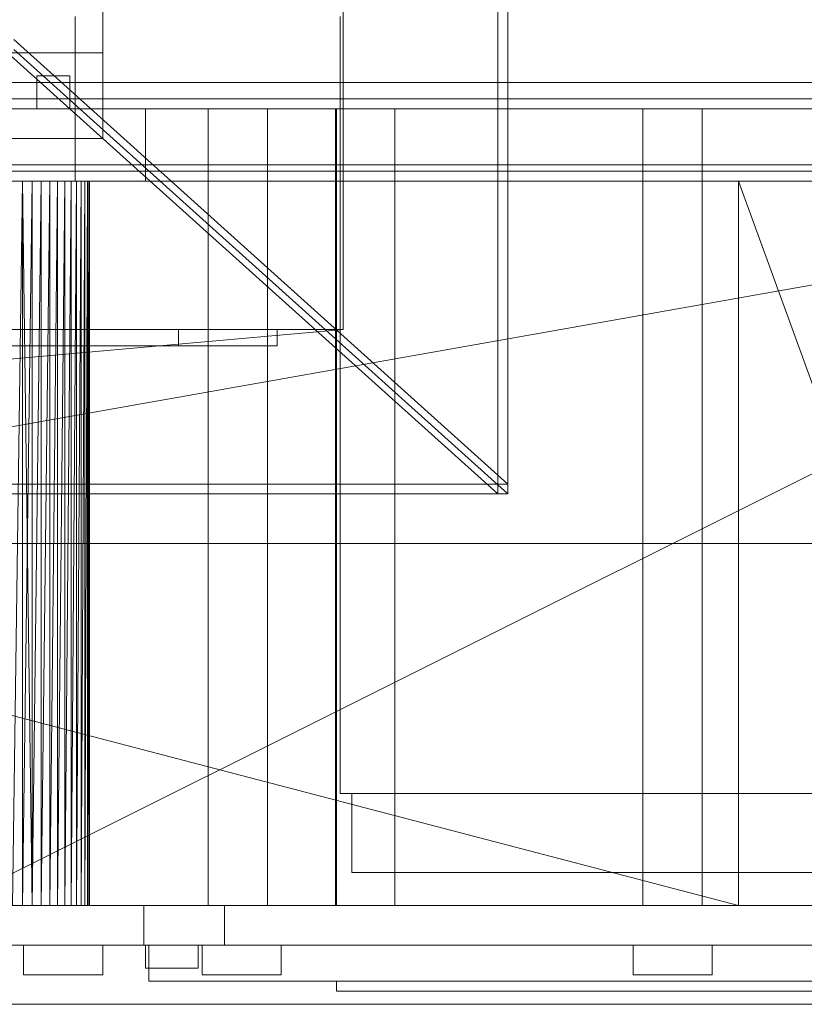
# Model space of a CAD drawing. Header units: millimetres. Extents: x -2233 to 65662, y -50530 to 6847.
# Tile 484 of 656: x 25052 to 25290, y -18460 to -18161. Entities that reach past the tile are written whole.
import ezdxf

# ---------------------------------------------------------------- set-up
doc = ezdxf.new("R2010")
doc.units = ezdxf.units.MM
for name, color, linetype, lineweight in [('superior_briquetadora', 7, 'Continuous', 0), ('superior_C02-briq', 7, 'Continuous', 0), ('superior_C05', 7, 'Continuous', 0)]:
    doc.layers.add(name, color=color, linetype=linetype, lineweight=lineweight)

msp = doc.modelspace()

# ---------------------------------------------------------------- linework, layer by layer
at = {"layer": 'superior_briquetadora'}
for p, q in [((25197.067, -17655), (25197.067, -18305)), ((25200.067, -17655), (25200.067, -18305)), ((25077.067, -17789), (25077.067, -18171)), ((25068.718, -18160), (25068.718, -18210)), ((25149.189, -18160), (25149.189, -18396)), ((25050.067, -18167), (25200.067, -18302)), ((25197.067, -18305), (25047.067, -18170)), ((25050.067, -18170), (25200.067, -18305)), ((24623.067, -18171), (25077.067, -18171)), ((25077.067, -18171), (25051.067, -18171)), ((25077.067, -18171), (25077.067, -18197)), ((25057.067, -18188), (25057.067, -18178)), ((25057.067, -18178), (25067.067, -18178)), ((25067.067, -18178), (25067.067, -18188)), ((25067.067, -18188), (25057.067, -18188)), ((25090.067, -18188), (25091.234, -18188)), ((25090.067, -18188), (25090.067, -18210)), ((25091.234, -18188), (25094.717, -18188)), ((25094.717, -18188), (25100.465, -18188)), ((25100.465, -18188), (25108.395, -18188)), ((25108.395, -18188), (25118.39, -18188)), ((25109.067, -18430), (25109.067, -18188)), ((25109.959, -18188), (25109.067, -18188)), ((25112.456, -18188), (25109.959, -18188)), ((25116.065, -18188), (25112.456, -18188)), ((25120.07, -18188), (25116.065, -18188)), ((25118.39, -18188), (25130.306, -18188)), ((25123.679, -18188), (25120.07, -18188)), ((25126.176, -18188), (25123.679, -18188)), ((25127.067, -18188), (25126.176, -18188)), ((25127.067, -18430), (25127.067, -18188)), ((25130.306, -18188), (25143.968, -18188)), ((25143.968, -18188), (25159.177, -18188)), ((25147.729, -18430), (25147.729, -18188)), ((25148.621, -18188), (25147.729, -18188)), ((25148.067, -18188), (25148.067, -18430)), ((25149.804, -18188), (25148.067, -18188)), ((25151.118, -18188), (25148.621, -18188)), ((25154.955, -18188), (25149.804, -18188)), ((25154.727, -18188), (25151.118, -18188)), ((25158.732, -18188), (25154.727, -18188)), ((25163.345, -18188), (25154.955, -18188)), ((25162.341, -18188), (25158.732, -18188)), ((25159.177, -18188), (25175.712, -18188)), ((25164.838, -18188), (25162.341, -18188)), ((25174.689, -18188), (25163.345, -18188)), ((25165.729, -18188), (25164.838, -18188)), ((25165.729, -18430), (25165.729, -18188)), ((25188.599, -18188), (25174.689, -18188)), ((25175.712, -18188), (25193.331, -18188)), ((25204.602, -18188), (25188.599, -18188)), ((25193.331, -18188), (25211.777, -18188)), ((25222.154, -18188), (25204.602, -18188)), ((25211.777, -18188), (25230.782, -18188)), ((25240.656, -18188), (25222.154, -18188)), ((25230.782, -18188), (25250.067, -18188)), ((25259.479, -18188), (25240.656, -18188)), ((25241.067, -18430), (25241.067, -18188)), ((25241.959, -18188), (25241.067, -18188)), ((25244.456, -18188), (25241.959, -18188)), ((25248.065, -18188), (25244.456, -18188)), ((25252.07, -18188), (25248.065, -18188)), ((25250.067, -18188), (25269.353, -18188)), ((25255.679, -18188), (25252.07, -18188)), ((25258.176, -18188), (25255.679, -18188)), ((25259.067, -18188), (25258.176, -18188)), ((25259.067, -18430), (25259.067, -18188)), ((25277.981, -18188), (25259.479, -18188)), ((25269.353, -18188), (25288.358, -18188)), ((25295.533, -18188), (25277.981, -18188)), ((25288.358, -18188), (25306.804, -18188)), ((25077.067, -18197), (24623.067, -18197)), ((23870.067, -18210), (25830.067, -18210)), ((25470.067, -18210), (24230.067, -18430)), ((25470.067, -18210), (24230.067, -18210)), ((25470.067, -18210), (24243.401, -18210)), ((25746.067, -18210), (24243.401, -18210)), ((24430.067, -18210), (25270.067, -18210)), ((24430.067, -18210), (25270.067, -18430)), ((25270.067, -18210), (24663.302, -18210)), ((25270.067, -18210), (24666.505, -18210)), ((25470.067, -18210), (25030.067, -18210)), ((25052.696, -18210), (25030.067, -18210)), ((25055.624, -18210), (25030.067, -18210)), ((25058.401, -18210), (25030.067, -18210)), ((25061.002, -18210), (25030.067, -18210)), ((25063.402, -18210), (25030.067, -18210)), ((25065.577, -18210), (25030.067, -18210)), ((25350.067, -18210), (25030.067, -18210)), ((25470.067, -18210), (25030.067, -18430)), ((25036.833, -18210), (25270.067, -18210)), ((25040.067, -18210), (25270.067, -18210)), ((25043.302, -18210), (25270.067, -18210)), ((25046.505, -18210), (25270.067, -18210)), ((25046.788, -18210), (25059.697, -18210)), ((25060.338, -18210), (25047.587, -18210)), ((25052.696, -18210), (25049.647, -18430)), ((25052.696, -18210), (25049.647, -18210)), ((25049.647, -18210), (25270.067, -18210)), ((25055.624, -18210), (25052.696, -18430)), ((25052.696, -18210), (25052.696, -18430)), ((25055.624, -18210), (25052.696, -18210)), ((25052.696, -18210), (25270.067, -18210)), ((25052.696, -18210), (25055.624, -18430)), ((25058.401, -18210), (25055.624, -18430)), ((25055.624, -18210), (25055.624, -18430)), ((25058.401, -18210), (25055.624, -18210)), ((25055.624, -18210), (25270.067, -18210)), ((25061.002, -18210), (25058.401, -18430)), ((25058.401, -18210), (25058.401, -18430)), ((25061.002, -18210), (25058.401, -18210)), ((25058.401, -18210), (25270.067, -18210)), ((25059.697, -18210), (25068.718, -18210)), ((25069.074, -18210), (25060.338, -18210)), ((25063.402, -18210), (25061.002, -18430)), ((25061.002, -18210), (25061.002, -18430)), ((25063.402, -18210), (25061.002, -18210)), ((25061.002, -18210), (25270.067, -18210)), ((25065.577, -18210), (25063.402, -18430)), ((25063.402, -18210), (25063.402, -18430)), ((25065.577, -18210), (25063.402, -18210)), ((25063.402, -18210), (25270.067, -18210)), ((25067.506, -18210), (25065.577, -18430)), ((25065.577, -18430), (25065.577, -18210)), ((25067.506, -18210), (25065.577, -18210)), ((25065.577, -18210), (25270.067, -18210)), ((25065.577, -18210), (25350.067, -18210)), ((25069.171, -18210), (25067.506, -18430)), ((25067.506, -18430), (25067.506, -18210)), ((25069.171, -18210), (25067.506, -18210)), ((25067.506, -18210), (25270.067, -18210)), ((25067.506, -18210), (25350.067, -18210)), ((25068.718, -18210), (25072.065, -18210)), ((25072.065, -18210), (25069.074, -18210)), ((25070.556, -18210), (25069.171, -18430)), ((25069.171, -18430), (25069.171, -18210)), ((25070.556, -18210), (25069.171, -18210)), ((25069.171, -18210), (25270.067, -18210)), ((25069.171, -18210), (25350.067, -18210)), ((25071.647, -18210), (25070.556, -18430)), ((25070.556, -18430), (25070.556, -18210)), ((25071.647, -18210), (25070.556, -18210)), ((25070.556, -18210), (25270.067, -18210)), ((25070.556, -18210), (25350.067, -18210)), ((25072.433, -18210), (25071.647, -18430)), ((25071.647, -18430), (25071.647, -18210)), ((25072.433, -18210), (25071.647, -18210)), ((25071.647, -18210), (25270.067, -18210)), ((25071.647, -18210), (25350.067, -18210)), ((25072.909, -18210), (25072.433, -18430)), ((25072.433, -18430), (25072.433, -18210)), ((25072.909, -18210), (25072.433, -18210)), ((25072.433, -18210), (25270.067, -18210)), ((25073.067, -18210), (25072.909, -18430)), ((25072.909, -18430), (25072.909, -18210)), ((25073.067, -18210), (25072.909, -18210)), ((25072.909, -18210), (25270.067, -18210)), ((25073.067, -18430), (25073.067, -18210)), ((25270.067, -18210), (25073.067, -18210)), ((25090.067, -18210), (25091.234, -18210)), ((25091.234, -18210), (25094.717, -18210)), ((25094.717, -18210), (25100.465, -18210)), ((25100.465, -18210), (25108.395, -18210)), ((25108.395, -18210), (25118.39, -18210)), ((25118.39, -18210), (25130.306, -18210)), ((25130.306, -18210), (25143.968, -18210)), ((25143.968, -18210), (25159.177, -18210)), ((25159.177, -18210), (25175.712, -18210)), ((25175.712, -18210), (25193.331, -18210)), ((25193.331, -18210), (25211.777, -18210)), ((25211.777, -18210), (25230.782, -18210)), ((25230.782, -18210), (25250.067, -18210)), ((25250.067, -18210), (25269.353, -18210)), ((25269.353, -18210), (25288.358, -18210)), ((25270.067, -18210), (25350.067, -18210)), ((25270.067, -18430), (25270.067, -18210)), ((25270.067, -18210), (25350.067, -18430)), ((25288.358, -18210), (25306.804, -18210)), ((24570.067, -18255), (25130.067, -18255)), ((25100.067, -18260), (25100.067, -18255)), ((25100.067, -18255), (25130.067, -18255)), ((25130.067, -18255), (25130.067, -18260)), ((25130.067, -18260), (24570.067, -18260)), ((25130.067, -18260), (25100.067, -18260)), ((25200.067, -18302), (24500.067, -18302)), ((25200.067, -18305), (25200.067, -18302)), ((25200.067, -18305), (24500.067, -18305)), ((25200.067, -18305), (25197.067, -18305)), ((23750.067, -18320), (25950.067, -18320)), ((24150.067, -18320), (25800.067, -18320)), ((24150.067, -18320), (25950.067, -18320)), ((25149.189, -18396), (25152.094, -18396)), ((25150.161, -18396), (25149.189, -18396)), ((25154.972, -18396), (25150.161, -18396)), ((25152.094, -18396), (25158.765, -18396)), ((25152.685, -18396), (25155.489, -18396)), ((25152.685, -18396), (25152.685, -18420)), ((25153.623, -18396), (25152.685, -18396)), ((25158.267, -18396), (25153.623, -18396)), ((25163.437, -18396), (25154.972, -18396)), ((25155.489, -18396), (25161.929, -18396)), ((25166.439, -18396), (25158.267, -18396)), ((25158.765, -18396), (25168.944, -18396)), ((25161.929, -18396), (25171.755, -18396)), ((25175.231, -18396), (25163.437, -18396)), ((25177.825, -18396), (25166.439, -18396)), ((25168.944, -18396), (25182.24, -18396)), ((25171.755, -18396), (25184.59, -18396)), ((25189.902, -18396), (25175.231, -18396)), ((25191.987, -18396), (25177.825, -18396)), ((25182.24, -18396), (25198.143, -18396)), ((25184.59, -18396), (25199.942, -18396)), ((25206.884, -18396), (25189.902, -18396)), ((25208.381, -18396), (25191.987, -18396)), ((25198.143, -18396), (25216.042, -18396)), ((25199.942, -18396), (25217.221, -18396)), ((25225.526, -18396), (25206.884, -18396)), ((25226.377, -18396), (25208.381, -18396)), ((25216.042, -18396), (25235.248, -18396)), ((25217.221, -18396), (25235.761, -18396)), ((25245.112, -18396), (25225.526, -18396)), ((25245.283, -18396), (25226.377, -18396)), ((25235.248, -18396), (25255.023, -18396)), ((25235.761, -18396), (25254.852, -18396)), ((25264.887, -18396), (25245.112, -18396)), ((25264.374, -18396), (25245.283, -18396)), ((25254.852, -18396), (25273.758, -18396)), ((25255.023, -18396), (25274.608, -18396)), ((25282.914, -18396), (25264.374, -18396)), ((25284.093, -18396), (25264.887, -18396)), ((25273.758, -18396), (25291.754, -18396)), ((25274.608, -18396), (25293.251, -18396)), ((25300.193, -18396), (25282.914, -18396)), ((25301.992, -18396), (25284.093, -18396)), ((25152.685, -18420), (25155.489, -18420)), ((25153.623, -18420), (25152.685, -18420)), ((25158.267, -18420), (25153.623, -18420)), ((25155.489, -18420), (25161.929, -18420)), ((25166.439, -18420), (25158.267, -18420)), ((25161.929, -18420), (25171.755, -18420)), ((25177.825, -18420), (25166.439, -18420)), ((25171.755, -18420), (25184.59, -18420)), ((25191.987, -18420), (25177.825, -18420)), ((25184.59, -18420), (25199.942, -18420)), ((25208.381, -18420), (25191.987, -18420)), ((25199.942, -18420), (25217.221, -18420)), ((25226.377, -18420), (25208.381, -18420)), ((25217.221, -18420), (25235.761, -18420)), ((25245.283, -18420), (25226.377, -18420)), ((25235.761, -18420), (25254.852, -18420)), ((25264.374, -18420), (25245.283, -18420)), ((25254.852, -18420), (25273.758, -18420)), ((25282.914, -18420), (25264.374, -18420)), ((25273.758, -18420), (25291.754, -18420)), ((25300.193, -18420), (25282.914, -18420)), ((23750.067, -18430), (25950.067, -18430)), ((25830.067, -18430), (23870.067, -18430)), ((23900.067, -18430), (25800.067, -18430)), ((23954.067, -18430), (25456.734, -18430)), ((24230.067, -18430), (25470.067, -18430)), ((24230.067, -18430), (25456.734, -18430)), ((25270.067, -18430), (24430.067, -18430)), ((25030.067, -18430), (25470.067, -18430)), ((25350.067, -18430), (25030.067, -18430)), ((25063.402, -18430), (25030.067, -18430)), ((25030.067, -18430), (25065.577, -18430)), ((25061.002, -18430), (25030.067, -18430)), ((25058.401, -18430), (25030.067, -18430)), ((25055.624, -18430), (25030.067, -18430)), ((25052.696, -18430), (25030.067, -18430)), ((25270.067, -18430), (25036.833, -18430)), ((25040.067, -18430), (25059.22, -18430)), ((25270.067, -18430), (25040.067, -18430)), ((25270.067, -18430), (25043.302, -18430)), ((25270.067, -18430), (25046.505, -18430)), ((25049.533, -18430), (25056.039, -18430)), ((25049.647, -18430), (25052.696, -18430)), ((25270.067, -18430), (25049.647, -18430)), ((25052.696, -18430), (25055.624, -18430)), ((25270.067, -18430), (25052.696, -18430)), ((25055.624, -18430), (25058.401, -18430)), ((25270.067, -18430), (25055.624, -18430)), ((25056.039, -18430), (25064.301, -18430)), ((25058.401, -18430), (25061.002, -18430)), ((25270.067, -18430), (25058.401, -18430)), ((25059.22, -18430), (25077.067, -18430)), ((25061.002, -18430), (25063.402, -18430)), ((25270.067, -18430), (25061.002, -18430)), ((25063.402, -18430), (25065.577, -18430)), ((25270.067, -18430), (25063.402, -18430)), ((25064.301, -18430), (25074.245, -18430)), ((25065.577, -18430), (25067.506, -18430)), ((25350.067, -18430), (25065.577, -18430)), ((25270.067, -18430), (25065.577, -18430)), ((25067.506, -18430), (25069.171, -18430)), ((25350.067, -18430), (25067.506, -18430)), ((25270.067, -18430), (25067.506, -18430)), ((25069.171, -18430), (25070.556, -18430)), ((25350.067, -18430), (25069.171, -18430)), ((25270.067, -18430), (25069.171, -18430)), ((25070.556, -18430), (25071.647, -18430)), ((25350.067, -18430), (25070.556, -18430)), ((25270.067, -18430), (25070.556, -18430)), ((25071.647, -18430), (25072.433, -18430)), ((25071.647, -18430), (25350.067, -18430)), ((25270.067, -18430), (25071.647, -18430)), ((25072.433, -18430), (25072.909, -18430)), ((25270.067, -18430), (25072.433, -18430)), ((25072.909, -18430), (25073.067, -18430)), ((25270.067, -18430), (25072.909, -18430)), ((25270.067, -18430), (25073.067, -18430)), ((25074.245, -18430), (25085.782, -18430)), ((25077.067, -18430), (25092.393, -18430)), ((25085.782, -18430), (25098.807, -18430)), ((25089.567, -18430), (25089.567, -18442)), ((25090.738, -18430), (25089.567, -18430)), ((25094.231, -18430), (25090.738, -18430)), ((25092.393, -18430), (25104.153, -18430)), ((25099.997, -18430), (25094.231, -18430)), ((25098.807, -18430), (25113.202, -18430)), ((25107.952, -18430), (25099.997, -18430)), ((25104.153, -18430), (25111.546, -18430)), ((25117.979, -18430), (25107.952, -18430)), ((25109.959, -18430), (25109.067, -18430)), ((25112.456, -18430), (25109.959, -18430)), ((25111.546, -18430), (25114.067, -18430)), ((25116.065, -18430), (25112.456, -18430)), ((25113.202, -18430), (25128.836, -18430)), ((25114.067, -18430), (25114.067, -18442)), ((25120.07, -18430), (25116.065, -18430)), ((25129.932, -18430), (25117.979, -18430)), ((25123.679, -18430), (25120.07, -18430)), ((25126.176, -18430), (25123.679, -18430)), ((25127.067, -18430), (25126.176, -18430)), ((25128.836, -18430), (25145.567, -18430)), ((25143.636, -18430), (25129.932, -18430)), ((25158.893, -18430), (25143.636, -18430)), ((25145.567, -18430), (25163.246, -18430)), ((25148.621, -18430), (25147.729, -18430)), ((25149.804, -18430), (25148.067, -18430)), ((25151.118, -18430), (25148.621, -18430)), ((25154.955, -18430), (25149.804, -18430)), ((25154.727, -18430), (25151.118, -18430)), ((25158.732, -18430), (25154.727, -18430)), ((25163.345, -18430), (25154.955, -18430)), ((25162.341, -18430), (25158.732, -18430)), ((25175.479, -18430), (25158.893, -18430)), ((25164.838, -18430), (25162.341, -18430)), ((25163.246, -18430), (25181.71, -18430)), ((25174.689, -18430), (25163.345, -18430)), ((25165.729, -18430), (25164.838, -18430)), ((25188.599, -18430), (25174.689, -18430)), ((25193.153, -18430), (25175.479, -18430)), ((25181.71, -18430), (25200.794, -18430)), ((25204.602, -18430), (25188.599, -18430)), ((25211.657, -18430), (25193.153, -18430)), ((25200.794, -18430), (25220.324, -18430)), ((25222.154, -18430), (25204.602, -18430)), ((25230.721, -18430), (25211.657, -18430)), ((25220.324, -18430), (25240.123, -18430)), ((25240.656, -18430), (25222.154, -18430)), ((25250.067, -18430), (25230.721, -18430)), ((25240.123, -18430), (25260.012, -18430)), ((25259.479, -18430), (25240.656, -18430)), ((25241.959, -18430), (25241.067, -18430)), ((25244.456, -18430), (25241.959, -18430)), ((25248.065, -18430), (25244.456, -18430)), ((25252.07, -18430), (25248.065, -18430)), ((25269.414, -18430), (25250.067, -18430)), ((25255.679, -18430), (25252.07, -18430)), ((25258.176, -18430), (25255.679, -18430)), ((25259.067, -18430), (25258.176, -18430)), ((25277.981, -18430), (25259.479, -18430)), ((25260.012, -18430), (25279.811, -18430)), ((25288.478, -18430), (25269.414, -18430)), ((25350.067, -18430), (25270.067, -18430)), ((25295.533, -18430), (25277.981, -18430)), ((25279.811, -18430), (25299.341, -18430)), ((25306.982, -18430), (25288.478, -18430)), ((25040.067, -18442), (25059.22, -18442)), ((25049.533, -18442), (25056.039, -18442)), ((25053.067, -18442), (25054.256, -18442)), ((25053.067, -18442), (25053.067, -18451)), ((25054.256, -18442), (25057.586, -18442)), ((25056.039, -18442), (25064.301, -18442)), ((25057.586, -18442), (25062.397, -18442)), ((25059.22, -18442), (25077.067, -18442)), ((25062.397, -18442), (25067.738, -18442)), ((25064.301, -18442), (25074.245, -18442)), ((25067.738, -18442), (25072.549, -18442)), ((25072.549, -18442), (25075.879, -18442)), ((25074.245, -18442), (25085.782, -18442)), ((25075.879, -18442), (25077.067, -18442)), ((25077.067, -18442), (25077.067, -18451)), ((25077.067, -18442), (25092.393, -18442)), ((25085.782, -18442), (25098.807, -18442)), ((25090.738, -18442), (25089.567, -18442)), ((25090.86, -18442), (25090.067, -18442)), ((25090.067, -18442), (25090.067, -18449)), ((25094.231, -18442), (25090.738, -18442)), ((25093.08, -18442), (25090.86, -18442)), ((25091.067, -18442), (25092.321, -18442)), ((25091.067, -18442), (25091.067, -18453)), ((25092.321, -18442), (25096.063, -18442)), ((25092.393, -18442), (25104.153, -18442)), ((25096.287, -18442), (25093.08, -18442)), ((25099.997, -18442), (25094.231, -18442)), ((25096.063, -18442), (25102.233, -18442)), ((25099.848, -18442), (25096.287, -18442)), ((25098.807, -18442), (25113.202, -18442)), ((25103.055, -18442), (25099.848, -18442)), ((25107.952, -18442), (25099.997, -18442)), ((25102.233, -18442), (25110.735, -18442)), ((25105.275, -18442), (25103.055, -18442)), ((25104.153, -18442), (25111.546, -18442)), ((25106.067, -18442), (25105.275, -18442)), ((25106.067, -18442), (25106.067, -18449)), ((25108.441, -18442), (25107.253, -18442)), ((25107.253, -18442), (25107.253, -18451)), ((25117.979, -18442), (25107.952, -18442)), ((25111.771, -18442), (25108.441, -18442)), ((25110.735, -18442), (25121.434, -18442)), ((25111.546, -18442), (25114.067, -18442)), ((25116.582, -18442), (25111.771, -18442)), ((25113.202, -18442), (25128.836, -18442)), ((25121.923, -18442), (25116.582, -18442)), ((25129.932, -18442), (25117.979, -18442)), ((25121.434, -18442), (25134.161, -18442)), ((25126.735, -18442), (25121.923, -18442)), ((25130.064, -18442), (25126.735, -18442)), ((25128.836, -18442), (25145.567, -18442)), ((25143.636, -18442), (25129.932, -18442)), ((25131.253, -18442), (25130.064, -18442)), ((25131.253, -18442), (25131.253, -18451)), ((25134.161, -18442), (25148.717, -18442)), ((25158.893, -18442), (25143.636, -18442)), ((25145.567, -18442), (25163.246, -18442)), ((25148.717, -18442), (25164.871, -18442)), ((25175.479, -18442), (25158.893, -18442)), ((25163.246, -18442), (25181.71, -18442)), ((25164.871, -18442), (25182.369, -18442)), ((25193.153, -18442), (25175.479, -18442)), ((25181.71, -18442), (25200.794, -18442)), ((25182.369, -18442), (25200.934, -18442)), ((25211.657, -18442), (25193.153, -18442)), ((25200.794, -18442), (25220.324, -18442)), ((25200.934, -18442), (25220.274, -18442)), ((25230.721, -18442), (25211.657, -18442)), ((25220.274, -18442), (25240.084, -18442)), ((25220.324, -18442), (25240.123, -18442)), ((25250.067, -18442), (25230.721, -18442)), ((25239.256, -18442), (25238.067, -18442)), ((25238.067, -18442), (25238.067, -18451)), ((25242.586, -18442), (25239.256, -18442)), ((25240.084, -18442), (25260.051, -18442)), ((25240.123, -18442), (25260.012, -18442)), ((25247.397, -18442), (25242.586, -18442)), ((25252.738, -18442), (25247.397, -18442)), ((25269.414, -18442), (25250.067, -18442)), ((25257.549, -18442), (25252.738, -18442)), ((25260.879, -18442), (25257.549, -18442)), ((25260.012, -18442), (25279.811, -18442)), ((25260.051, -18442), (25279.861, -18442)), ((25262.067, -18442), (25260.879, -18442)), ((25262.067, -18442), (25262.067, -18451)), ((25288.478, -18442), (25269.414, -18442)), ((25279.811, -18442), (25299.341, -18442)), ((25279.861, -18442), (25299.201, -18442)), ((25306.982, -18442), (25288.478, -18442)), ((25053.067, -18451), (25054.256, -18451)), ((25054.256, -18451), (25057.586, -18451)), ((25057.586, -18451), (25062.397, -18451)), ((25062.397, -18451), (25067.738, -18451)), ((25067.738, -18451), (25072.549, -18451)), ((25072.549, -18451), (25075.879, -18451)), ((25075.879, -18451), (25077.067, -18451)), ((25090.067, -18449), (25090.86, -18449)), ((25090.86, -18449), (25093.08, -18449)), ((25093.08, -18449), (25096.287, -18449)), ((25096.287, -18449), (25099.848, -18449)), ((25099.848, -18449), (25103.055, -18449)), ((25103.055, -18449), (25105.275, -18449)), ((25105.275, -18449), (25106.067, -18449)), ((25107.253, -18451), (25108.441, -18451)), ((25108.441, -18451), (25111.771, -18451)), ((25111.771, -18451), (25116.582, -18451)), ((25116.582, -18451), (25121.923, -18451)), ((25121.923, -18451), (25126.735, -18451)), ((25126.735, -18451), (25130.064, -18451)), ((25130.064, -18451), (25131.253, -18451)), ((25238.067, -18451), (25239.256, -18451)), ((25239.256, -18451), (25242.586, -18451)), ((25242.586, -18451), (25247.397, -18451)), ((25247.397, -18451), (25252.738, -18451)), ((25252.738, -18451), (25257.549, -18451)), ((25257.549, -18451), (25260.879, -18451)), ((25260.879, -18451), (25262.067, -18451)), ((25091.067, -18453), (25092.321, -18453)), ((25092.321, -18453), (25096.063, -18453)), ((25096.063, -18453), (25102.233, -18453)), ((25102.233, -18453), (25110.735, -18453)), ((25110.735, -18453), (25121.434, -18453)), ((25121.434, -18453), (25134.161, -18453)), ((25134.161, -18453), (25148.717, -18453)), ((25148.067, -18453), (25149.804, -18453)), ((25148.067, -18453), (25148.067, -18456)), ((25148.717, -18453), (25164.871, -18453)), ((25149.804, -18453), (25154.955, -18453)), ((25154.955, -18453), (25163.345, -18453)), ((25163.345, -18453), (25174.689, -18453)), ((25164.871, -18453), (25182.369, -18453)), ((25174.689, -18453), (25188.599, -18453)), ((25182.369, -18453), (25200.934, -18453)), ((25188.599, -18453), (25204.602, -18453)), ((25200.934, -18453), (25220.274, -18453)), ((25204.602, -18453), (25222.154, -18453)), ((25220.274, -18453), (25240.084, -18453)), ((25222.154, -18453), (25240.656, -18453)), ((25240.084, -18453), (25260.051, -18453)), ((25240.656, -18453), (25259.479, -18453)), ((25259.479, -18453), (25277.981, -18453)), ((25260.051, -18453), (25279.861, -18453)), ((25277.981, -18453), (25295.533, -18453)), ((25279.861, -18453), (25299.201, -18453)), ((25148.067, -18456), (25149.804, -18456)), ((25149.804, -18456), (25154.955, -18456)), ((25154.955, -18456), (25163.345, -18456)), ((25163.345, -18456), (25174.689, -18456)), ((25174.689, -18456), (25188.599, -18456)), ((25188.599, -18456), (25204.602, -18456)), ((25204.602, -18456), (25222.154, -18456)), ((25222.154, -18456), (25240.656, -18456)), ((25240.656, -18456), (25259.479, -18456)), ((25259.479, -18456), (25277.981, -18456)), ((25277.981, -18456), (25295.533, -18456)), ((23750.067, -18460), (25950.067, -18460)), ((23900.067, -18460), (25800.067, -18460))]:
    msp.add_line(p, q, dxfattribs=at)
at = {"layer": 'superior_C02-briq'}
for p, q in [((25150.067, -17705), (25150.067, -18255)), ((25150.067, -18255), (24550.067, -18255)), ((24925.067, -18275), (25150.067, -18255))]:
    msp.add_line(p, q, dxfattribs=at)
at = {"layer": 'superior_C05'}
for p, q in [((24250.067, -18180), (26750.067, -18180)), ((24310.067, -18185), (26690.067, -18185)), ((24310.067, -18188), (26690.067, -18188)), ((24300.067, -18205), (26700.067, -18205)), ((24310.067, -18205), (26690.067, -18205)), ((24900.317, -18205), (25499.567, -18205)), ((24310.067, -18207), (26690.067, -18207)), ((24310.067, -18210), (26690.067, -18210))]:
    msp.add_line(p, q, dxfattribs=at)

doc.saveas('drawing.dxf')
